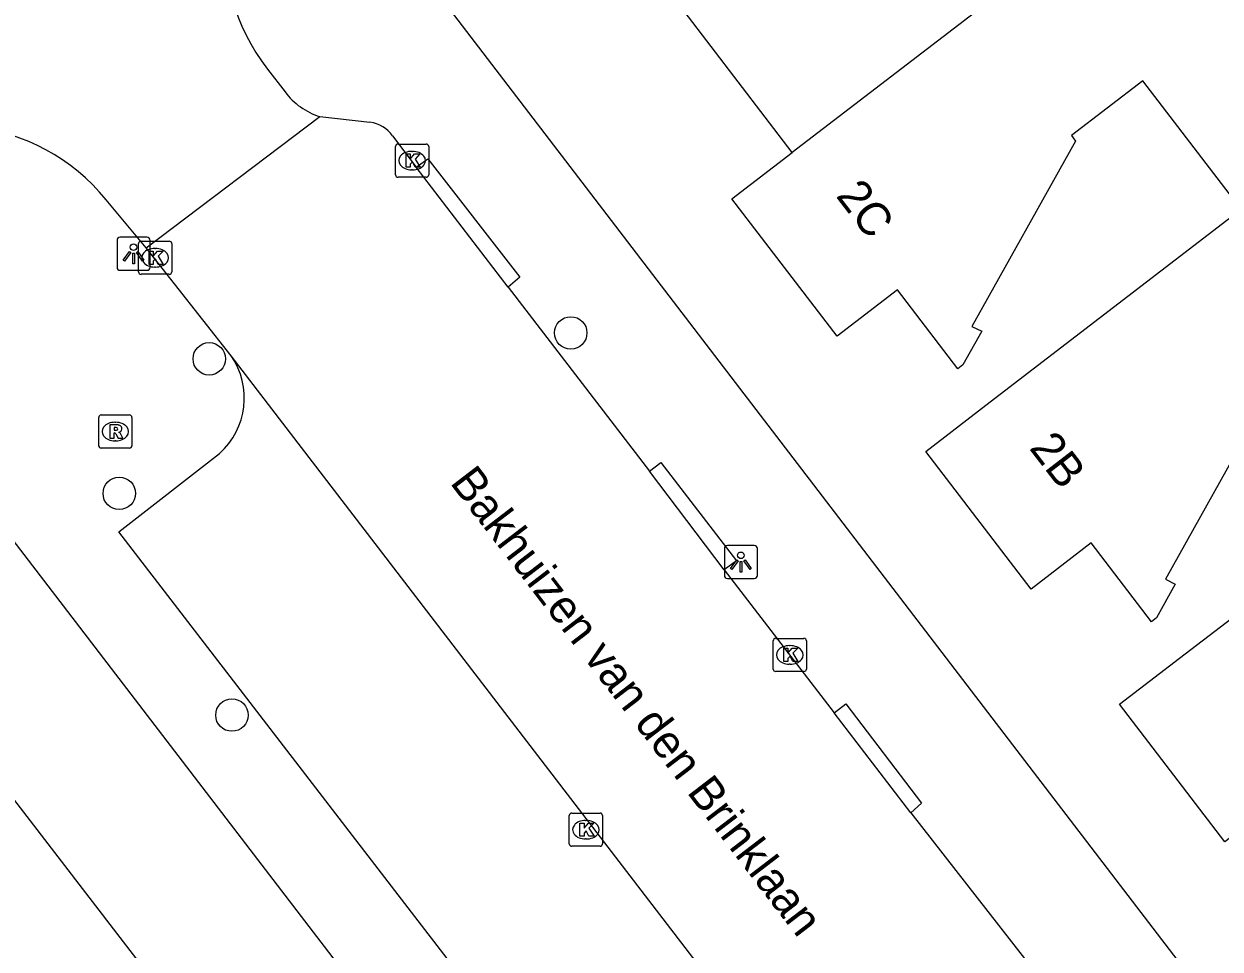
# Model space of a CAD drawing. Extents: x 159353 to 160616, y 385893 to 387321.
# Drawn here: x 160066.3 to 160102.36, y 386715.47 to 386743.36 of the extents above; entities that cross this region are included whole.
import ezdxf

# ---------------------------------------------------------------- set-up
doc = ezdxf.new("R2010")
doc.units = 0
for name, color, linetype in [('IMGEO_Boom', 7, 'Continuous'), ('IMGEO_Kolk', 7, 'Continuous'), ('IMGEO_Lichtpunt', 7, 'Continuous'), ('IMGEO_Openbare_ruimte_label', 7, 'Continuous'), ('IMGEO_Pand', 7, 'Continuous'), ('IMGEO_Pand_nummerreeks', 7, 'Continuous'), ('IMGEO_Rijbaan_lokaal_gesloten', 7, 'Continuous'), ('IMGEO_Rijbaan_lokaal_open', 7, 'Continuous'), ('IMGEO_Rioolput', 7, 'Continuous'), ('IMGEO_Voetpad_open', 7, 'Continuous')]:
    doc.layers.add(name, color=color, linetype=linetype)

msp = doc.modelspace()

# ---------------------------------------------------------------- linework, layer by layer
at = {"layer": 'IMGEO_Boom'}
for centre in [(160082.783, 386734.046), (160071.885, 386733.264), (160069.172, 386729.209), (160072.569, 386722.526)]:
    msp.add_circle(centre, 0.489, dxfattribs=at)
at = {"layer": 'IMGEO_Kolk'}
for p, q in [((160077.575, 386739.739), (160078.427, 386739.739)), ((160077.5, 386738.813), (160077.5, 386739.665)), ((160077.988, 386739.519), (160078.013, 386739.519)), ((160078.501, 386739.665), (160078.501, 386738.813)), ((160078.427, 386738.739), (160077.575, 386738.739)), ((160078.011, 386738.959), (160077.986, 386738.959)), ((160069.828, 386736.812), (160070.68, 386736.812)), ((160069.753, 386735.886), (160069.753, 386736.738)), ((160070.241, 386736.592), (160070.266, 386736.592)), ((160070.754, 386736.738), (160070.754, 386735.886)), ((160070.68, 386735.812), (160069.828, 386735.812)), ((160070.264, 386736.032), (160070.239, 386736.032)), ((160088.885, 386723.913), (160088.885, 386724.765)), ((160088.96, 386724.839), (160089.812, 386724.839)), ((160089.373, 386724.619), (160089.398, 386724.619)), ((160089.886, 386724.765), (160089.886, 386723.913)), ((160089.812, 386723.839), (160088.96, 386723.839)), ((160089.396, 386724.059), (160089.371, 386724.059)), ((160082.739, 386718.645), (160082.739, 386719.497)), ((160082.814, 386719.571), (160083.666, 386719.571)), ((160083.74, 386719.497), (160083.74, 386718.645)), ((160083.227, 386719.351), (160083.252, 386719.351)), ((160083.25, 386718.791), (160083.225, 386718.791)), ((160083.666, 386718.571), (160082.814, 386718.571))]:
    msp.add_line(p, q, dxfattribs=at)
for points in [[(160077.575, 386739.739), (160078.427, 386739.739)], [(160077.5, 386738.813), (160077.5, 386739.665)], [(160077.821, 386739.439), (160077.944, 386739.439), (160077.944, 386739.288), (160078.074, 386739.439), (160078.238, 386739.439), (160078.092, 386739.288), (160078.245, 386739.039), (160078.093, 386739.039), (160078.008, 386739.203), (160077.944, 386739.136), (160077.944, 386739.039), (160077.821, 386739.039), (160077.821, 386739.439)], [(160078.501, 386739.665), (160078.501, 386738.813)], [(160078.427, 386738.739), (160077.575, 386738.739)], [(160069.828, 386736.812), (160070.68, 386736.812)], [(160069.753, 386735.886), (160069.753, 386736.738)], [(160070.074, 386736.512), (160070.197, 386736.512), (160070.197, 386736.361), (160070.327, 386736.512), (160070.491, 386736.512), (160070.345, 386736.361), (160070.498, 386736.112), (160070.346, 386736.112), (160070.261, 386736.276), (160070.197, 386736.209), (160070.197, 386736.112), (160070.074, 386736.112), (160070.074, 386736.512)], [(160070.754, 386736.738), (160070.754, 386735.886)], [(160070.68, 386735.812), (160069.828, 386735.812)], [(160088.885, 386723.913), (160088.885, 386724.765)], [(160088.96, 386724.839), (160089.812, 386724.839)], [(160089.886, 386724.765), (160089.886, 386723.913)], [(160089.206, 386724.539), (160089.329, 386724.539), (160089.329, 386724.388), (160089.459, 386724.539), (160089.623, 386724.539), (160089.477, 386724.388), (160089.63, 386724.139), (160089.478, 386724.139), (160089.393, 386724.303), (160089.329, 386724.236), (160089.329, 386724.139), (160089.206, 386724.139), (160089.206, 386724.539)], [(160089.812, 386723.839), (160088.96, 386723.839)], [(160082.739, 386718.645), (160082.739, 386719.497)], [(160082.814, 386719.571), (160083.666, 386719.571)], [(160083.74, 386719.497), (160083.74, 386718.645)], [(160083.06, 386719.271), (160083.183, 386719.271), (160083.183, 386719.12), (160083.313, 386719.271), (160083.477, 386719.271), (160083.331, 386719.12), (160083.484, 386718.871), (160083.332, 386718.871), (160083.247, 386719.035), (160083.183, 386718.968), (160083.183, 386718.871), (160083.06, 386718.871), (160083.06, 386719.271)], [(160083.666, 386718.571), (160082.814, 386718.571)]]:
    msp.add_lwpolyline(points, dxfattribs=at)
for centre, start, end in [((160077.577, 386739.663), 91.552, 178.448), ((160077.577, 386739.663), 91.552, 178.448), ((160078.425, 386739.663), 1.552, 88.448), ((160078.425, 386739.663), 1.552, 88.448), ((160077.577, 386738.815), 181.552, 268.448), ((160077.577, 386738.815), 181.552, 268.448), ((160078.425, 386738.815), 271.552, 358.448), ((160078.425, 386738.815), 271.552, 358.448), ((160069.83, 386736.736), 91.552, 178.448), ((160069.83, 386736.736), 91.552, 178.448), ((160070.678, 386736.736), 1.552, 88.448), ((160070.678, 386736.736), 1.552, 88.448), ((160069.83, 386735.888), 181.552, 268.448), ((160069.83, 386735.888), 181.552, 268.448), ((160070.678, 386735.888), 271.552, 358.448), ((160070.678, 386735.888), 271.552, 358.448), ((160088.962, 386724.763), 91.552, 178.448), ((160088.962, 386724.763), 91.552, 178.448), ((160089.81, 386724.763), 1.552, 88.448), ((160089.81, 386724.763), 1.552, 88.448), ((160088.962, 386723.915), 181.552, 268.448), ((160088.962, 386723.915), 181.552, 268.448), ((160089.81, 386723.915), 271.552, 358.448), ((160089.81, 386723.915), 271.552, 358.448), ((160082.816, 386719.495), 91.552, 178.448), ((160082.816, 386719.495), 91.552, 178.448), ((160083.664, 386719.495), 1.552, 88.448), ((160083.664, 386719.495), 1.552, 88.448), ((160082.816, 386718.647), 181.552, 268.448), ((160082.816, 386718.647), 181.552, 268.448), ((160083.664, 386718.647), 271.552, 358.448), ((160083.664, 386718.647), 271.552, 358.448)]:
    msp.add_arc(centre, 0.0765, start, end, dxfattribs=at)
for centre, major_axis, ratio, start_param, end_param in [((160077.987, 386739.239), (-0.387, 0.002), 0.722429, 4.712389, 7.853982), ((160078.012, 386739.239), (-0.39, 0.002), 0.717154, 1.570796, 4.712389), ((160070.24, 386736.312), (-0.387, 0.002), 0.722429, 4.712389, 7.853982), ((160070.265, 386736.312), (-0.39, 0.002), 0.717154, 1.570796, 4.712389), ((160089.372, 386724.339), (-0.387, 0.002), 0.722429, 4.712389, 7.853982), ((160089.397, 386724.339), (-0.39, 0.002), 0.717154, 1.570796, 4.712389), ((160083.226, 386719.071), (-0.387, 0.002), 0.722429, 4.712389, 7.853982), ((160083.251, 386719.071), (-0.39, 0.002), 0.717154, 1.570796, 4.712389)]:
    msp.add_ellipse(centre, major_axis=major_axis, ratio=ratio, start_param=start_param, end_param=end_param, dxfattribs=at)
at = {"layer": 'IMGEO_Lichtpunt'}
for p, q in [((160069.105, 386736.836), (160069.105, 386736.029)), ((160069.105, 386736.836), (160069.105, 386736.029)), ((160070.007, 386736.931), (160069.199, 386736.931)), ((160070.007, 386736.931), (160069.199, 386736.931)), ((160070.101, 386736.029), (160070.101, 386736.836)), ((160070.101, 386736.029), (160070.101, 386736.836)), ((160069.199, 386735.935), (160070.007, 386735.935)), ((160069.199, 386735.935), (160070.007, 386735.935)), ((160087.414, 386727.544), (160087.414, 386726.737)), ((160087.414, 386727.544), (160087.414, 386726.737)), ((160088.316, 386727.639), (160087.508, 386727.639)), ((160088.316, 386727.639), (160087.508, 386727.639)), ((160088.41, 386726.737), (160088.41, 386727.544)), ((160088.41, 386726.737), (160088.41, 386727.544)), ((160087.508, 386726.643), (160088.316, 386726.643)), ((160087.508, 386726.643), (160088.316, 386726.643))]:
    msp.add_line(p, q, dxfattribs=at)
for points in [[(160069.479, 386736.5), (160069.518, 386736.472), (160069.33, 386736.21), (160069.292, 386736.237), (160069.479, 386736.5)], [(160069.581, 386736.452), (160069.628, 386736.452), (160069.628, 386736.13), (160069.581, 386736.13), (160069.581, 386736.452)], [(160069.691, 386736.472), (160069.729, 386736.499), (160069.916, 386736.237), (160069.877, 386736.209), (160069.691, 386736.472)], [(160087.788, 386727.208), (160087.827, 386727.18), (160087.639, 386726.918), (160087.601, 386726.945), (160087.788, 386727.208)], [(160087.89, 386727.16), (160087.937, 386727.16), (160087.937, 386726.838), (160087.89, 386726.838), (160087.89, 386727.16)], [(160088, 386727.18), (160088.038, 386727.207), (160088.225, 386726.945), (160088.186, 386726.917), (160088, 386727.18)]]:
    msp.add_lwpolyline(points, dxfattribs=at)
for centre in [(160069.604, 386736.634), (160087.913, 386727.342)]:
    msp.add_circle(centre, 0.0994, dxfattribs=at)
for centre, start, end in [((160069.199, 386736.836), 90, 180), ((160069.199, 386736.836), 90, 180), ((160070.007, 386736.836), 0, 90), ((160070.007, 386736.836), 0, 90), ((160069.199, 386736.029), 180, 270), ((160069.199, 386736.029), 180, 270), ((160070.007, 386736.029), 270, 0), ((160070.007, 386736.029), 270, 360), ((160087.508, 386727.544), 90, 180), ((160087.508, 386727.544), 90, 180), ((160088.316, 386727.544), 0, 90), ((160088.316, 386727.544), 0, 90), ((160087.508, 386726.737), 180, 270), ((160087.508, 386726.737), 180, 270), ((160088.316, 386726.737), 270, 0), ((160088.316, 386726.737), 270, 360)]:
    msp.add_arc(centre, 0.0946, start, end, dxfattribs=at)
at = {"layer": 'IMGEO_Pand'}
for points in [[(160089.455, 386739.487), (160083.756, 386746.95), (160094.563, 386755.231)], [(160100.283, 386747.782), (160089.455, 386739.487)], [(160102.989, 386737.774), (160100.031, 386741.647), (160097.873, 386739.996), (160097.994, 386739.823), (160094.874, 386734.241), (160095.172, 386734.097), (160094.604, 386733.081), (160094.454, 386732.96), (160092.633, 386735.345), (160090.815, 386733.951), (160087.642, 386738.09), (160089.455, 386739.487)], [(160108.846, 386730.141), (160105.865, 386734.025), (160103.707, 386732.374), (160103.828, 386732.201), (160100.709, 386726.619), (160101.006, 386726.475), (160100.438, 386725.459), (160100.288, 386725.338), (160098.469, 386727.714), (160096.666, 386726.324), (160093.482, 386730.468), (160095.297, 386731.863), (160102.989, 386737.774)], [(160118.085, 386724.598), (160114.943, 386722.187), (160111.735, 386726.369), (160109.581, 386724.739), (160109.702, 386724.566), (160106.564, 386718.994), (160106.861, 386718.849), (160106.29, 386717.835), (160106.14, 386717.714), (160104.317, 386720.101), (160102.498, 386718.705), (160099.323, 386722.854), (160101.13, 386724.237), (160108.846, 386730.141)], [(160063.982, 386703.473), (160052.108, 386718.984), (160061.302, 386726.068), (160073.224, 386710.566)]]:
    msp.add_lwpolyline(points, dxfattribs=at)
at = {"layer": 'IMGEO_Rijbaan_lokaal_gesloten'}
for points in [[(160075.218, 386740.565), (160076.73, 386740.394)], [(160077.409, 386739.985), (160078.125, 386739.043)], [(160080.892, 386735.424), (160078.125, 386739.043)], [(160072.547, 386733.359), (160069.982, 386736.614)], [(160080.892, 386735.424), (160085.153, 386729.882)], [(160118.433, 386673.546), (160072.547, 386733.359)], [(160087.41, 386726.903), (160085.153, 386729.882)], [(160087.41, 386726.903), (160090.725, 386722.595)], [(160093.038, 386719.582), (160090.725, 386722.595)], [(160093.038, 386719.582), (160096.713, 386714.867)]]:
    msp.add_lwpolyline(points, dxfattribs=at)
msp.add_arc((160076.62, 386739.443), 0.957, 34.4733, 83.4008, dxfattribs=at)
at = {"layer": 'IMGEO_Rijbaan_lokaal_open'}
for points in [[(160073.64, 386741.995), (160074.17, 386741.312)], [(160069.982, 386736.614), (160075.218, 386740.565)], [(160069.982, 386736.614), (160068.779, 386738.062)]]:
    msp.add_lwpolyline(points, dxfattribs=at)
for centre, radius, start, end in [((160078.458, 386745.724), 6.093, 129.1652, 217.7425), ((160075.866, 386742.583), 2.12, 216.8473, 252.1912), ((160064.068, 386734.211), 6.085, 39.2602, 127.1061)]:
    msp.add_arc(centre, radius, start, end, dxfattribs=at)
at = {"layer": 'IMGEO_Rioolput'}
for p, q in [((160068.553, 386730.646), (160068.553, 386731.498)), ((160068.628, 386731.572), (160069.48, 386731.572)), ((160069.554, 386731.498), (160069.554, 386730.646)), ((160069.041, 386731.352), (160069.066, 386731.352)), ((160069.064, 386730.792), (160069.039, 386730.792)), ((160069.48, 386730.572), (160068.628, 386730.572))]:
    msp.add_line(p, q, dxfattribs=at)
for points in [[(160068.553, 386730.646), (160068.553, 386731.498)], [(160068.628, 386731.572), (160069.48, 386731.572)], [(160069.554, 386731.498), (160069.554, 386730.646)], [(160069.142, 386731.27), (160068.89, 386731.272), (160068.89, 386730.872)], [(160068.89, 386730.872), (160069.014, 386730.872), (160069.014, 386731.034), (160069.025, 386731.034)], [(160069.068, 386731.191), (160069.014, 386731.191), (160069.014, 386731.11)], [(160069.014, 386731.11), (160069.066, 386731.11)], [(160069.072, 386731.005), (160069.143, 386730.872), (160069.283, 386730.872), (160069.218, 386730.998)], [(160069.48, 386730.572), (160068.628, 386730.572)]]:
    msp.add_lwpolyline(points, dxfattribs=at)
for centre, radius, start, end in [((160068.63, 386731.496), 0.0765, 91.552, 178.448), ((160068.63, 386731.496), 0.0765, 91.552, 178.448), ((160069.478, 386731.496), 0.0765, 1.552, 88.448), ((160069.478, 386731.496), 0.0765, 1.552, 88.448), ((160069.024, 386730.981), 0.0533, 26.0293, 88.6989), ((160069.05, 386731.299), 0.19, 274.7715, 282.9687), ((160069.074, 386731.095), 0.0964, 77.0061, 93.1865), ((160069.088, 386731.152), 0.0378, 276.6634, 79.6772), ((160069.141, 386731.16), 0.109, 350.3612, 89.416), ((160069.139, 386731.16), 0.112, 277.5842, 350.9817), ((160069.123, 386730.945), 0.108, 29.5134, 73.7905), ((160068.63, 386730.648), 0.0765, 181.552, 268.448), ((160068.63, 386730.648), 0.0765, 181.552, 268.448), ((160069.478, 386730.648), 0.0765, 271.552, 358.448), ((160069.478, 386730.648), 0.0765, 271.552, 358.448)]:
    msp.add_arc(centre, radius, start, end, dxfattribs=at)
for centre, major_axis, ratio, start_param, end_param in [((160069.04, 386731.072), (-0.387, 0.002), 0.722429, 4.712389, 7.853982), ((160069.065, 386731.072), (-0.39, 0.002), 0.717154, 1.570796, 4.712389)]:
    msp.add_ellipse(centre, major_axis=major_axis, ratio=ratio, start_param=start_param, end_param=end_param, dxfattribs=at)
at = {"layer": 'IMGEO_Voetpad_open'}
for points in [[(160079.018, 386743.941), (160102.817, 386712.846), (160103.104, 386712.468), (160105.781, 386708.951)], [(160078.125, 386739.043), (160078.479, 386739.292), (160081.243, 386735.731), (160080.892, 386735.424)], [(160113.509, 386665.753), (160063.564, 386730.931)], [(160115.744, 386673.923), (160112.641, 386671.549), (160069.164, 386728.05), (160072.194, 386730.412)], [(160085.153, 386729.882), (160085.493, 386730.141), (160087.779, 386727.18), (160087.41, 386726.903)], [(160090.725, 386722.595), (160091.077, 386722.861), (160093.353, 386719.871), (160093.038, 386719.582)]]:
    msp.add_lwpolyline(points, dxfattribs=at)
msp.add_arc((160070.698, 386732.086), 2.245, 311.7905, 34.5485, dxfattribs=at)

# ---------------------------------------------------------------- texts
at = {"layer": 'IMGEO_Openbare_ruimte_label'}
msp.add_text('Bakhuizen van den Brinklaan', height=1, rotation=307.4428, dxfattribs=at).set_placement((160079.119, 386729.53))
at = {"layer": 'IMGEO_Pand_nummerreeks'}
for s, rotation, p in [('2C', 307.4774, (160090.754, 386738.172)), ('2B', 307.5404, (160096.582, 386730.57))]:
    msp.add_text(s, height=1, rotation=rotation, dxfattribs=at).set_placement(p)

doc.saveas('drawing.dxf')
